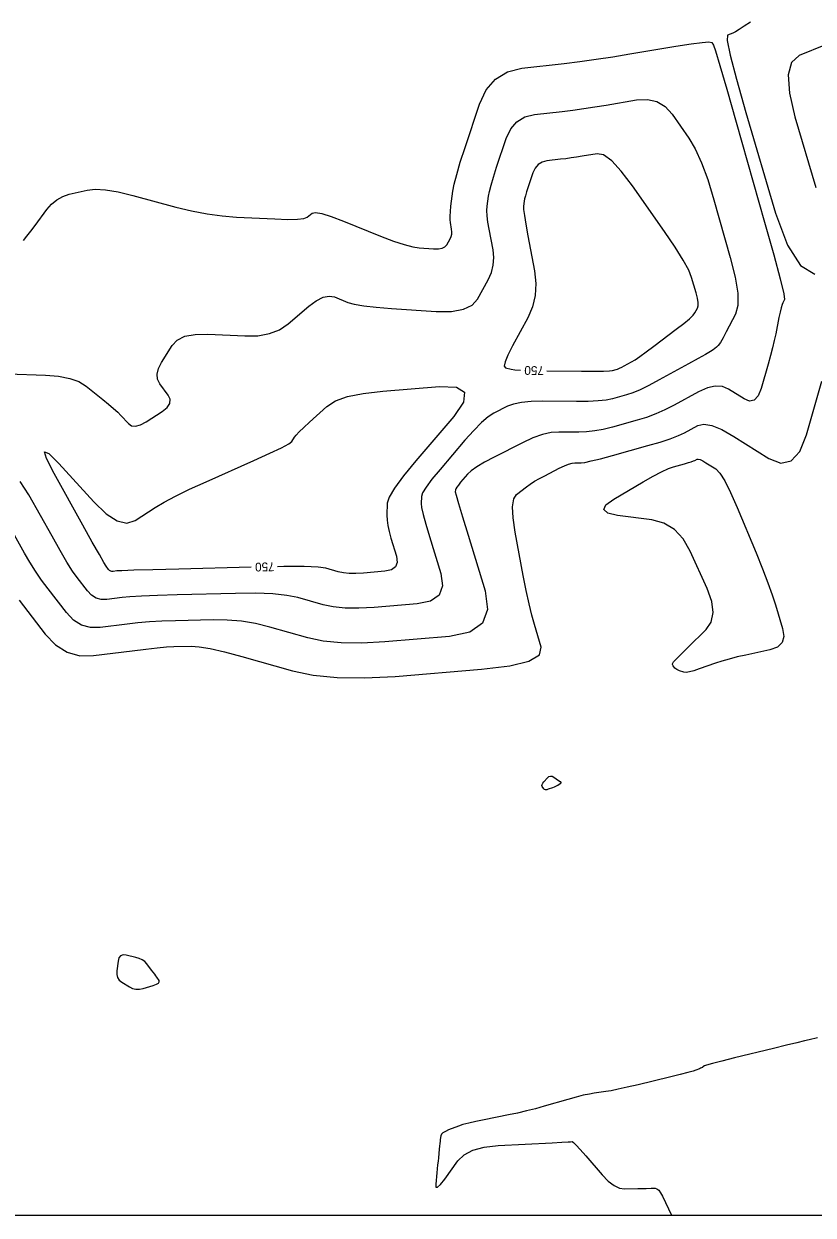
# Model space of a CAD drawing. Extents: x 2082232 to 2083549, y 592624 to 593832.
# Drawn here: x 2082785.9 to 2082848.9, y 592623.8 to 592718.9 of the extents above; entities that cross this region are included whole.
import ezdxf

# ---------------------------------------------------------------- set-up
doc = ezdxf.new("R2010")
doc.units = 0
for name, color, linetype in [('DT_X_Contour_Major', 7, 'Continuous'), ('DT_X_Contour_Minor', 7, 'Continuous'), ('DT_X_TIN_Hull', 7, 'Continuous')]:
    doc.layers.add(name, color=color, linetype=linetype)

msp = doc.modelspace()

# ---------------------------------------------------------------- linework, layer by layer
at = {"layer": 'DT_X_Contour_Major'}
for points in [[(2082834.506, 592705.996), (2082833.613, 592707.181), (2082832.846, 592708.006), (2082832.206, 592708.47), (2082831.692, 592708.575), (2082830.491, 592708.372), (2082830.045, 592708.3), (2082829.609, 592708.235), (2082829.182, 592708.176), (2082828.765, 592708.125), (2082827.664, 592707.997), (2082827.285, 592707.902), (2082826.974, 592707.713), (2082826.73, 592707.431), (2082826.555, 592707.054), (2082826.176, 592705.925), (2082826.05, 592705.536), (2082825.954, 592705.216), (2082825.889, 592704.964), (2082825.855, 592704.781), (2082825.805, 592704.385), (2082825.812, 592704.125), (2082825.873, 592703.641), (2082825.988, 592702.935), (2082826.155, 592702.006), (2082826.673, 592699.23), (2082826.786, 592698.215), (2082826.736, 592697.25), (2082826.524, 592696.335), (2082826.149, 592695.472), (2082824.933, 592693.235), (2082824.556, 592692.496), (2082824.334, 592691.955), (2082824.269, 592691.613), (2082824.361, 592691.47), (2082824.813, 592691.352), (2082825.103, 592691.312), (2082825.561, 592691.285)], [(2082827.66, 592691.242), (2082830.436, 592691.217), (2082831.44, 592691.212), (2082832.187, 592691.217), (2082832.679, 592691.232), (2082832.914, 592691.257), (2082833.198, 592691.336), (2082833.319, 592691.377), (2082833.468, 592691.44), (2082833.645, 592691.526), (2082833.851, 592691.635), (2082834.437, 592691.955), (2082834.713, 592692.123), (2082835.102, 592692.388), (2082835.603, 592692.749), (2082836.218, 592693.207), (2082838.007, 592694.557), (2082838.604, 592695.018), (2082839.051, 592695.388), (2082839.349, 592695.668), (2082839.499, 592695.856), (2082839.698, 592696.238), (2082839.747, 592696.422), (2082839.744, 592696.686), (2082839.69, 592697.03), (2082839.584, 592697.455), (2082839.233, 592698.694), (2082838.998, 592699.271), (2082838.557, 592700.074), (2082837.91, 592701.102), (2082837.057, 592702.354), (2082834.506, 592705.996)], [(2082804.272, 592684.077), (2082805.534, 592684.65), (2082806.458, 592685.095), (2082807.045, 592685.412), (2082807.294, 592685.6), (2082807.509, 592685.932), (2082807.645, 592686.099), (2082807.891, 592686.355), (2082808.247, 592686.698), (2082808.714, 592687.128), (2082810.104, 592688.392), (2082810.774, 592688.824), (2082811.738, 592689.171), (2082812.998, 592689.435), (2082814.554, 592689.614), (2082819.096, 592689.981), (2082820.444, 592689.935), (2082821.084, 592689.522), (2082821.014, 592688.742), (2082820.236, 592687.596), (2082817.214, 592684.05), (2082816.221, 592682.841), (2082815.508, 592681.873), (2082815.076, 592681.148), (2082814.924, 592680.664), (2082814.893, 592679.697), (2082814.903, 592679.311), (2082814.959, 592678.879), (2082815.059, 592678.401), (2082815.203, 592677.877), (2082815.649, 592676.419), (2082815.716, 592675.934), (2082815.582, 592675.572), (2082815.248, 592675.335), (2082814.714, 592675.221), (2082813.022, 592675.082), (2082812.421, 592675.05), (2082811.884, 592675.057), (2082811.414, 592675.103), (2082811.009, 592675.188), (2082810.017, 592675.469), (2082809.396, 592675.553), (2082808.279, 592675.597), (2082806.666, 592675.598), (2082806.152, 592675.589)], [(2082804.052, 592675.546), (2082798.268, 592675.399), (2082796.191, 592675.344), (2082794.675, 592675.301), (2082793.722, 592675.27), (2082793.33, 592675.25), (2082793.034, 592675.212), (2082792.928, 592675.211), (2082792.831, 592675.239), (2082792.742, 592675.294), (2082792.663, 592675.377), (2082792.463, 592675.636), (2082792.29, 592675.914), (2082791.922, 592676.552), (2082791.358, 592677.552), (2082790.599, 592678.912), (2082788.314, 592683.022), (2082787.695, 592684.228), (2082787.551, 592684.763), (2082787.882, 592684.626), (2082788.688, 592683.819), (2082791.472, 592680.772), (2082792.461, 592679.821), (2082793.341, 592679.254), (2082794.111, 592679.07), (2082794.772, 592679.271), (2082796.387, 592680.318), (2082797.095, 592680.741), (2082798.01, 592681.225), (2082799.131, 592681.771), (2082800.458, 592682.377), (2082804.272, 592684.077)]]:
    msp.add_lwpolyline(points, dxfattribs=at)
at = {"layer": 'DT_X_Contour_Minor'}
for points in [[(2082843.935, 592719.09), (2082843.437, 592718.754), (2082843.036, 592718.495), (2082842.732, 592718.314), (2082842.527, 592718.211), (2082842.109, 592718.041), (2082842.083, 592717.607), (2082842.319, 592716.435), (2082842.816, 592714.525), (2082843.574, 592711.876), (2082845.946, 592703.827), (2082846.887, 592701.273), (2082847.931, 592699.648), (2082849.077, 592698.952)], [(2082785.865, 592701.633), (2082786.137, 592701.983), (2082786.442, 592702.385), (2082786.78, 592702.839), (2082787.726, 592704.116), (2082788.104, 592704.551), (2082788.528, 592704.899), (2082788.999, 592705.158), (2082789.516, 592705.329), (2082790.957, 592705.669), (2082791.59, 592705.737), (2082792.408, 592705.687), (2082793.413, 592705.519), (2082794.603, 592705.233), (2082798.023, 592704.312), (2082799.289, 592704.003), (2082800.521, 592703.766), (2082801.72, 592703.602), (2082802.885, 592703.511), (2082805.946, 592703.363), (2082806.969, 592703.33), (2082807.741, 592703.342), (2082808.263, 592703.399), (2082808.533, 592703.501), (2082808.921, 592703.834), (2082809.187, 592703.887), (2082809.694, 592703.797), (2082810.442, 592703.564), (2082811.431, 592703.188), (2082814.389, 592701.994), (2082815.414, 592701.599), (2082816.268, 592701.31), (2082816.953, 592701.125), (2082817.467, 592701.045), (2082818.613, 592700.973), (2082819.001, 592700.973), (2082819.307, 592701.025), (2082819.53, 592701.129), (2082819.671, 592701.287), (2082819.938, 592701.777), (2082820.021, 592701.963), (2082820.069, 592702.152), (2082820.084, 592702.345), (2082820.064, 592702.541), (2082819.965, 592703.069), (2082819.94, 592703.299), (2082819.939, 592703.593), (2082819.961, 592703.951), (2082820.007, 592704.373), (2082820.161, 592705.583), (2082820.266, 592706.142), (2082820.464, 592706.91), (2082820.756, 592707.888), (2082821.142, 592709.075), (2082822.296, 592712.52), (2082822.832, 592713.669), (2082823.575, 592714.532), (2082824.525, 592715.108), (2082825.681, 592715.397), (2082829.041, 592715.788), (2082830.316, 592715.945), (2082831.618, 592716.123), (2082832.95, 592716.323), (2082834.31, 592716.543), (2082837.976, 592717.161), (2082839.186, 592717.353), (2082840.066, 592717.467), (2082840.617, 592717.504), (2082840.838, 592717.462), (2082840.989, 592717.247), (2082841.145, 592716.802), (2082841.498, 592715.629), (2082842.049, 592713.728), (2082842.798, 592711.099), (2082845.058, 592703.117), (2082845.793, 592700.486), (2082846.304, 592698.578), (2082846.589, 592697.393), (2082846.65, 592696.932), (2082846.511, 592696.666), (2082846.454, 592696.518), (2082846.384, 592696.272), (2082846.303, 592695.927), (2082846.211, 592695.485), (2082845.948, 592694.176), (2082845.836, 592693.656), (2082845.697, 592693.079), (2082845.53, 592692.445), (2082845.336, 592691.754), (2082844.783, 592689.834), (2082844.543, 592689.241), (2082844.239, 592688.901), (2082843.869, 592688.816), (2082843.435, 592688.985), (2082842.192, 592689.773), (2082841.692, 592689.982), (2082841.126, 592690.017), (2082840.493, 592689.877), (2082839.794, 592689.565), (2082837.84, 592688.498), (2082837.106, 592688.123), (2082836.37, 592687.795), (2082835.63, 592687.516), (2082834.888, 592687.285), (2082832.905, 592686.734), (2082832.18, 592686.554), (2082831.491, 592686.427), (2082830.839, 592686.352), (2082830.224, 592686.331), (2082828.633, 592686.345), (2082828.004, 592686.296), (2082827.311, 592686.137), (2082826.554, 592685.868), (2082825.733, 592685.49), (2082823.458, 592684.336), (2082822.685, 592683.927), (2082822.074, 592683.565), (2082821.625, 592683.25), (2082821.336, 592682.983), (2082820.782, 592682.332), (2082820.6, 592682.111), (2082820.469, 592681.937), (2082820.39, 592681.808), (2082820.362, 592681.726), (2082820.357, 592681.569), (2082820.419, 592681.309), (2082820.609, 592680.646), (2082820.927, 592679.581), (2082821.373, 592678.113), (2082822.732, 592673.662), (2082822.936, 592672.181), (2082822.528, 592671.079), (2082821.509, 592670.353), (2082819.879, 592670.006), (2082814.715, 592669.582), (2082812.879, 592669.483), (2082811.243, 592669.504), (2082809.807, 592669.645), (2082808.571, 592669.906), (2082805.542, 592670.763), (2082804.407, 592671.04), (2082803.274, 592671.23), (2082802.144, 592671.332), (2082801.016, 592671.347), (2082798.009, 592671.271), (2082796.922, 592671.232), (2082795.915, 592671.175), (2082794.988, 592671.1), (2082794.141, 592671.005), (2082791.989, 592670.727), (2082791.215, 592670.724), (2082790.506, 592670.924), (2082789.862, 592671.326), (2082789.283, 592671.932), (2082787.828, 592673.816), (2082787.3, 592674.524), (2082786.809, 592675.236), (2082786.354, 592675.95), (2082785.935, 592676.669), (2082784.868, 592678.588)], [(2082849.925, 592717.268), (2082847.819, 592716.407), (2082847.207, 592715.86), (2082846.947, 592714.864), (2082847.041, 592713.419), (2082847.488, 592711.526), (2082849.153, 592705.878)], [(2082784.609, 592690.986), (2082787.614, 592690.886), (2082788.663, 592690.803), (2082789.555, 592690.631), (2082790.289, 592690.368), (2082790.867, 592690.015), (2082792.198, 592688.954), (2082792.663, 592688.576), (2082793.059, 592688.235), (2082793.386, 592687.933), (2082793.644, 592687.669), (2082794.241, 592687.015), (2082794.498, 592686.84), (2082794.819, 592686.804), (2082795.205, 592686.908), (2082795.655, 592687.151), (2082796.944, 592687.986), (2082797.335, 592688.302), (2082797.545, 592688.626), (2082797.571, 592688.956), (2082797.415, 592689.294), (2082796.755, 592690.202), (2082796.578, 592690.564), (2082796.542, 592690.967), (2082796.646, 592691.412), (2082796.891, 592691.899), (2082797.731, 592693.254), (2082798.146, 592693.691), (2082798.759, 592693.989), (2082799.571, 592694.146), (2082800.582, 592694.162), (2082803.542, 592694.02), (2082804.591, 592694.039), (2082805.517, 592694.205), (2082806.321, 592694.517), (2082807.003, 592694.975), (2082808.657, 592696.392), (2082809.25, 592696.836), (2082809.787, 592697.108), (2082810.27, 592697.206), (2082810.698, 592697.131), (2082811.764, 592696.701), (2082812.282, 592696.549), (2082813.036, 592696.417), (2082814.025, 592696.304), (2082815.25, 592696.209), (2082818.831, 592695.984), (2082820.045, 592695.982), (2082821.001, 592696.145), (2082821.7, 592696.473), (2082822.141, 592696.965), (2082822.975, 592698.497), (2082823.234, 592699.078), (2082823.386, 592699.669), (2082823.43, 592700.272), (2082823.368, 592700.886), (2082823.06, 592702.538), (2082822.964, 592703.117), (2082822.906, 592703.617), (2082822.887, 592704.038), (2082822.906, 592704.379), (2082823.008, 592705.182), (2082823.077, 592705.553), (2082823.209, 592706.063), (2082823.403, 592706.712), (2082823.659, 592707.5), (2082824.425, 592709.787), (2082824.781, 592710.55), (2082825.274, 592711.123), (2082825.905, 592711.505), (2082826.673, 592711.697), (2082828.903, 592711.956), (2082829.749, 592712.061), (2082830.614, 592712.179), (2082831.498, 592712.311), (2082832.401, 592712.458), (2082834.834, 592712.868), (2082835.696, 592712.912), (2082836.456, 592712.737), (2082837.115, 592712.342), (2082837.672, 592711.729), (2082839.023, 592709.801), (2082839.527, 592708.952), (2082840.028, 592707.851), (2082840.524, 592706.5), (2082841.015, 592704.896), (2082842.321, 592700.286), (2082842.715, 592698.706), (2082842.917, 592697.426), (2082842.927, 592696.444), (2082842.745, 592695.762), (2082842.004, 592694.34), (2082841.748, 592693.864), (2082841.534, 592693.5), (2082841.362, 592693.25), (2082841.233, 592693.112), (2082840.947, 592692.896), (2082840.743, 592692.765), (2082840.348, 592692.535), (2082839.76, 592692.206), (2082838.98, 592691.778), (2082836.645, 592690.503), (2082835.825, 592690.07), (2082835.119, 592689.727), (2082834.524, 592689.474), (2082834.043, 592689.31), (2082832.909, 592688.995), (2082832.412, 592688.893), (2082831.768, 592688.823), (2082830.979, 592688.784), (2082830.045, 592688.777), (2082827.359, 592688.801), (2082826.426, 592688.782), (2082825.643, 592688.71), (2082825.009, 592688.583), (2082824.525, 592688.402), (2082823.432, 592687.848), (2082822.98, 592687.557), (2082822.445, 592687.1), (2082821.827, 592686.477), (2082821.125, 592685.688), (2082819.143, 592683.362), (2082818.492, 592682.572), (2082818.025, 592681.948), (2082817.742, 592681.489), (2082817.643, 592681.195), (2082817.625, 592680.633), (2082817.661, 592680.31), (2082817.784, 592679.762), (2082817.993, 592678.991), (2082818.288, 592677.995), (2082819.19, 592675.04), (2082819.326, 592674.058), (2082819.055, 592673.325), (2082818.379, 592672.844), (2082817.296, 592672.613), (2082813.869, 592672.332), (2082812.65, 592672.266), (2082811.564, 592672.28), (2082810.611, 592672.374), (2082809.79, 592672.547), (2082807.779, 592673.116), (2082806.902, 592673.297), (2082805.777, 592673.413), (2082804.405, 592673.465), (2082802.786, 592673.453), (2082798.139, 592673.335), (2082796.556, 592673.288), (2082795.295, 592673.238), (2082794.355, 592673.185), (2082793.735, 592673.127), (2082792.512, 592672.969), (2082792.071, 592672.968), (2082791.668, 592673.081), (2082791.302, 592673.31), (2082790.973, 592673.654), (2082790.145, 592674.726), (2082789.787, 592675.233), (2082789.334, 592675.951), (2082788.785, 592676.879), (2082788.141, 592678.018), (2082786.296, 592681.336), (2082785.585, 592682.381)], [(2082785.51, 592672.906), (2082787.594, 592670.209), (2082788.422, 592669.343), (2082789.343, 592668.766), (2082790.358, 592668.48), (2082791.466, 592668.485), (2082794.546, 592668.882), (2082795.621, 592669.014), (2082796.535, 592669.112), (2082797.288, 592669.177), (2082797.88, 592669.207), (2082799.245, 592669.241), (2082799.883, 592669.199), (2082800.772, 592669.046), (2082801.913, 592668.783), (2082803.305, 592668.409), (2082807.352, 592667.265), (2082809.004, 592666.917), (2082810.922, 592666.728), (2082813.109, 592666.7), (2082815.562, 592666.832), (2082822.461, 592667.398), (2082824.699, 592667.668), (2082826.239, 592668.053), (2082827.081, 592668.554), (2082827.224, 592669.17), (2082826.676, 592670.966), (2082826.466, 592671.717), (2082826.247, 592672.622), (2082826.02, 592673.681), (2082825.785, 592674.894), (2082825.145, 592678.334), (2082824.972, 592679.491), (2082824.932, 592680.382), (2082825.025, 592681.006), (2082825.252, 592681.365), (2082826.034, 592681.965), (2082826.345, 592682.19), (2082826.692, 592682.414), (2082827.075, 592682.637), (2082827.494, 592682.859), (2082828.66, 592683.45), (2082829.065, 592683.644), (2082829.408, 592683.782), (2082829.689, 592683.864), (2082829.907, 592683.89), (2082830.404, 592683.886), (2082830.7, 592683.921), (2082831.215, 592684.031), (2082831.948, 592684.215), (2082832.901, 592684.473), (2082835.733, 592685.26), (2082836.712, 592685.546), (2082837.527, 592685.812), (2082838.175, 592686.06), (2082838.659, 592686.288), (2082839.728, 592686.872), (2082840.209, 592686.981), (2082840.851, 592686.87), (2082841.653, 592686.539), (2082842.615, 592685.988), (2082845.396, 592684.225), (2082846.366, 592683.848), (2082847.191, 592684.039), (2082847.872, 592684.797), (2082848.409, 592686.123), (2082849.646, 592690.415)], [(2082838.67, 592683.816), (2082838.971, 592683.903), (2082839.206, 592683.975), (2082839.375, 592684.033), (2082839.478, 592684.078), (2082839.663, 592684.179), (2082839.759, 592684.189), (2082839.912, 592684.144), (2082840.119, 592684.043), (2082840.381, 592683.887), (2082841.155, 592683.397), (2082841.479, 592683.066), (2082841.873, 592682.441), (2082842.336, 592681.523), (2082842.867, 592680.31), (2082844.377, 592676.686), (2082844.899, 592675.408), (2082845.332, 592674.293), (2082845.677, 592673.34), (2082845.933, 592672.551), (2082846.5, 592670.663), (2082846.595, 592670.025), (2082846.457, 592669.525), (2082846.085, 592669.164), (2082845.48, 592668.941), (2082843.554, 592668.533), (2082842.861, 592668.377), (2082842.228, 592668.217), (2082841.654, 592668.052), (2082841.14, 592667.882), (2082839.847, 592667.422), (2082839.406, 592667.276), (2082839.054, 592667.184), (2082838.791, 592667.146), (2082838.616, 592667.162), (2082838.268, 592667.275), (2082838.147, 592667.32), (2082838.046, 592667.372), (2082837.965, 592667.429), (2082837.904, 592667.492), (2082837.767, 592667.667), (2082837.725, 592667.729), (2082837.704, 592667.786), (2082837.702, 592667.836), (2082837.721, 592667.88), (2082837.796, 592667.988), (2082837.889, 592668.09), (2082838.11, 592668.316), (2082838.46, 592668.665), (2082838.939, 592669.138), (2082840.389, 592670.562), (2082840.801, 592671.168), (2082840.952, 592671.919), (2082840.841, 592672.815), (2082840.468, 592673.855), (2082839.124, 592676.821), (2082838.554, 592677.812), (2082837.854, 592678.558), (2082837.022, 592679.061), (2082836.06, 592679.32), (2082833.317, 592679.685), (2082832.527, 592679.869), (2082832.214, 592680.147), (2082832.376, 592680.519), (2082833.015, 592680.986), (2082835.355, 592682.355), (2082836.165, 592682.816), (2082836.838, 592683.172), (2082837.376, 592683.423), (2082837.778, 592683.569), (2082838.67, 592683.816)], [(2082827.302, 592658.034), (2082827.275, 592658.109), (2082827.287, 592658.198), (2082827.338, 592658.299), (2082827.428, 592658.413), (2082827.721, 592658.734), (2082827.834, 592658.828), (2082827.957, 592658.867), (2082828.088, 592658.852), (2082828.227, 592658.782), (2082828.61, 592658.525), (2082828.726, 592658.435), (2082828.787, 592658.358), (2082828.793, 592658.295), (2082828.744, 592658.244), (2082828.54, 592658.127), (2082828.457, 592658.082), (2082828.36, 592658.036), (2082828.25, 592657.989), (2082828.127, 592657.94), (2082827.779, 592657.808), (2082827.659, 592657.774), (2082827.561, 592657.769), (2082827.483, 592657.794), (2082827.426, 592657.848), (2082827.302, 592658.034)], [(2082796.515, 592642.799), (2082796.439, 592642.911), (2082796.344, 592643.045), (2082796.228, 592643.2), (2082796.093, 592643.378), (2082795.706, 592643.879), (2082795.543, 592644.052), (2082795.345, 592644.194), (2082795.11, 592644.306), (2082794.84, 592644.387), (2082794.071, 592644.561), (2082793.814, 592644.581), (2082793.619, 592644.51), (2082793.487, 592644.348), (2082793.418, 592644.095), (2082793.317, 592643.299), (2082793.314, 592643.019), (2082793.378, 592642.778), (2082793.51, 592642.575), (2082793.711, 592642.411), (2082794.336, 592642.024), (2082794.579, 592641.908), (2082794.839, 592641.851), (2082795.116, 592641.852), (2082795.411, 592641.912), (2082796.218, 592642.15), (2082796.475, 592642.241), (2082796.639, 592642.334), (2082796.711, 592642.431), (2082796.691, 592642.53), (2082796.515, 592642.799)], [(2082849.298, 592637.974), (2082848.612, 592637.804), (2082848.241, 592637.713), (2082847.643, 592637.567), (2082846.819, 592637.366), (2082845.767, 592637.11), (2082842.661, 592636.354), (2082841.636, 592636.102), (2082840.893, 592635.913), (2082840.43, 592635.787), (2082840.249, 592635.723), (2082840.14, 592635.638), (2082840.091, 592635.604), (2082840.026, 592635.568), (2082839.946, 592635.529), (2082839.85, 592635.487), (2082839.571, 592635.37), (2082839.362, 592635.304), (2082838.943, 592635.191), (2082838.313, 592635.032), (2082837.474, 592634.827), (2082834.956, 592634.218), (2082834.086, 592634.012), (2082833.366, 592633.852), (2082832.796, 592633.737), (2082832.375, 592633.667), (2082831.453, 592633.541), (2082831.062, 592633.475), (2082830.581, 592633.369), (2082830.01, 592633.224), (2082829.349, 592633.04), (2082827.467, 592632.496), (2082826.758, 592632.3), (2082826.044, 592632.12), (2082825.326, 592631.954), (2082824.602, 592631.804), (2082822.665, 592631.425), (2082821.992, 592631.286), (2082821.426, 592631.154), (2082820.968, 592631.029), (2082820.617, 592630.911), (2082819.823, 592630.605), (2082819.561, 592630.49), (2082819.369, 592630.375), (2082819.248, 592630.259), (2082819.198, 592630.142), (2082819.159, 592629.831), (2082819.143, 592629.696), (2082819.124, 592629.525), (2082819.101, 592629.317), (2082819.076, 592629.073), (2082819.004, 592628.374), (2082818.976, 592628.102), (2082818.946, 592627.811), (2082818.881, 592627.171), (2082818.788, 592626.266), (2082818.807, 592626.037), (2082818.933, 592626.03), (2082819.167, 592626.244), (2082819.508, 592626.679), (2082820.561, 592628.134), (2082821.058, 592628.619), (2082821.761, 592628.985), (2082822.669, 592629.23), (2082823.781, 592629.355), (2082828.092, 592629.585), (2082828.871, 592629.626), (2082829.358, 592629.652), (2082829.554, 592629.663), (2082829.688, 592629.67), (2082829.794, 592629.601), (2082830.01, 592629.388), (2082830.338, 592629.033), (2082830.776, 592628.534), (2082832.092, 592627.012), (2082832.574, 592626.514), (2082833.033, 592626.161), (2082833.467, 592625.953), (2082833.878, 592625.891), (2082834.943, 592625.917), (2082835.308, 592625.926), (2082835.605, 592625.933), (2082835.995, 592625.943), (2082836.333, 592625.951), (2082836.464, 592625.913), (2082836.601, 592625.794), (2082836.746, 592625.593), (2082836.898, 592625.31), (2082837.623, 592623.798)]]:
    msp.add_lwpolyline(points, dxfattribs=at)
at = {"layer": 'DT_X_TIN_Hull'}
msp.add_lwpolyline([(2082784.794, 592623.798), (2082792.084, 592623.798), (2082794.613, 592623.798), (2082799.884, 592623.798), (2082804.571, 592623.798), (2082808.755, 592623.798), (2082814.546, 592623.798), (2082817.722, 592623.798), (2082824.221, 592623.798), (2082826.399, 592623.798), (2082834.247, 592623.798), (2082835.397, 592623.798), (2082844.107, 592623.798), (2082844.256, 592623.798), (2082845.579, 592623.798), (2082852.212, 592623.798)], dxfattribs=at)

# ---------------------------------------------------------------- texts
at = {"layer": 'DT_X_Contour_Major'}
for rotation, p in [(178.813, (2082827.439, 592691.588)), (181.16444, (2082805.916, 592675.936))]:
    msp.add_text('750', height=0.7, rotation=rotation, dxfattribs=at).set_placement(p)

doc.saveas('drawing.dxf')
